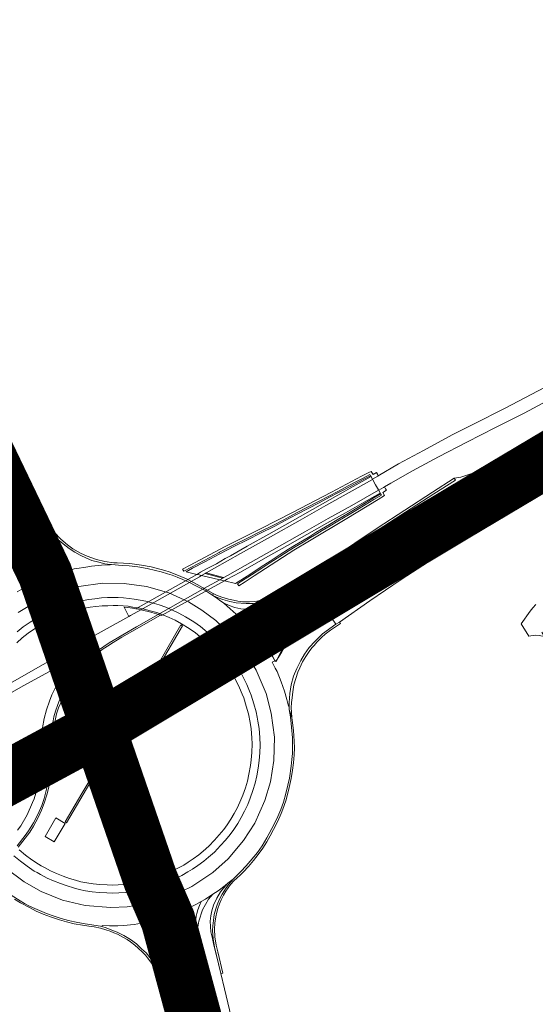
# Model space of a CAD drawing. Header units: metres. Extents: x 166325 to 190320, y 381923 to 404576.
# Tile 693 of 1056: x 173819 to 173961, y 394222 to 394493. Entities that reach past the tile are written whole.
import ezdxf

# ---------------------------------------------------------------- set-up
doc = ezdxf.new("R2010")
doc.units = ezdxf.units.M
for name, color, linetype, lineweight in [('B-WE-VH-VERHARDING_ASFALT-GV', 8, 'Continuous', 18), ('B-WE-VH-VERHARDING_BETON-GV', 8, 'Continuous', 18), ('B-WE-VH-VERHARDING_BETONSTRAATSTEEN-GV', 8, 'Continuous', 18), ('B-WE-VH-VERHARDING_GESLOTEN-GV', 8, 'Continuous', 18), ('B-WE-VH-VERHARDING_N-WEG', 8, 'Continuous', 18)]:
    doc.layers.add(name, color=color, linetype=linetype, lineweight=lineweight)

msp = doc.modelspace()

# ---------------------------------------------------------------- linework, layer by layer
at = {"layer": 'B-WE-VH-VERHARDING_ASFALT-GV', "flags": 128}
for points in [[(173967.016, 394393.513), (173952.596, 394385.918), (173943.864, 394381.472), (173938.056, 394378.523), (173930.098, 394374.22), (173923.294, 394370.621), (173917.741, 394367.289), (173917.569, 394367.186), (173916.176, 394366.35), (173916.269, 394366.18), (173916.989, 394364.862), (173917.751, 394363.467), (173917.822, 394363.338), (173917.87, 394363.365), (173919.127, 394364.092), (173919.404, 394364.252), (173921.154, 394365.265), (173927.112, 394368.667), (173934.298, 394372.532), (173941.995, 394376.517), (173949.943, 394380.543), (173957.767, 394384.511), (173967.999, 394389.989)], [(173962.475, 394377.171), (173957.154, 394373.657), (173957.293, 394373.516), (173954.751, 394371.899), (173956.577, 394369.029), (173957.382, 394367.764), (173957.603, 394367.417), (173958.11, 394367.748), (173959.03, 394368.349), (173964.476, 394371.795)], [(173964.476, 394371.795), (173959.03, 394368.349), (173958.11, 394367.748), (173957.603, 394367.417), (173958.743, 394365.632), (173960.457, 394362.951), (173960.681, 394362.601), (173970.037, 394368.738)], [(173818.605, 394324.473), (173820.281, 394325.811), (173822.144, 394327.134), (173823.693, 394328.039), (173825.221, 394328.874), (173826.936, 394329.746), (173828.584, 394330.503), (173830.152, 394331.16), (173830.047, 394331.441), (173828.765, 394334.852), (173823.879, 394332.75), (173818.932, 394329.748)], [(173818.642, 394265.645), (173820.81, 394268.559), (173821.744, 394269.814), (173823.06, 394272.02), (173824.27, 394274.309), (173825.362, 394276.805), (173825.991, 394278.661), (173826.664, 394281.249), (173827.175, 394284.037), (173827.444, 394286.534), (173827.614, 394290.443), (173827.787, 394294.662), (173827.905, 394296.836), (173828.168, 394298.438), (173828.504, 394300.003), (173828.704, 394301.115), (173829.152, 394302.672), (173829.81, 394304.54), (173830.543, 394306.396), (173831.137, 394307.749), (173832.168, 394309.668), (173833.211, 394311.287), (173834.145, 394312.656), (173835.045, 394313.873), (173836.049, 394315.039), (173837.325, 394316.383), (173839.363, 394318.186), (173840.632, 394319.212), (173843.859, 394321.47), (173851.386, 394325.82), (173857.314, 394329.247), (173856.821, 394329.428), (173854.944, 394329.947), (173853.352, 394330.359), (173852.594, 394330.527), (173849.73, 394328.937), (173849.306, 394328.701), (173834.864, 394320.712), (173816.634, 394310.246)], [(173811.984, 394304.962), (173820.299, 394309.626), (173830.494, 394315.179), (173830.906, 394315.364), (173831.318, 394315.281), (173831.733, 394315.046), (173831.891, 394314.846), (173831.997, 394314.427), (173831.945, 394313.998), (173831.784, 394313.702), (173829.369, 394309.677), (173828.15, 394307.186), (173827.471, 394305.373), (173826.698, 394303.044), (173826.064, 394300.673), (173825.596, 394298.129), (173825.32, 394295.71), (173825.216, 394293.303), (173825.143, 394289.736), (173825.113, 394287.562), (173824.865, 394285.515), (173824.435, 394282.726), (173823.775, 394280.181), (173823.257, 394278.631), (173822.823, 394277.549), (173821.325, 394274.165), (173819.586, 394271.199), (173818.7, 394269.978)], [(173815.541, 394259.584), (173820.517, 394255.782), (173825.199, 394253.145), (173831.066, 394250.806), (173837.253, 394249.318), (173844.328, 394248.716), (173848.834, 394248.94), (173854.985, 394249.966), (173857.518, 394250.785), (173856.44, 394254.23), (173856.35, 394254.517), (173855.258, 394254.194), (173853.689, 394253.791), (173851.74, 394253.401), (173849.739, 394253.051), (173848.305, 394252.886), (173846.473, 394252.785), (173844.775, 394252.704), (173843.208, 394252.734), (173841.092, 394252.856), (173839.157, 394253.065), (173837.337, 394253.34), (173835.595, 394253.698), (173834.042, 394254.127), (173832.315, 394254.663), (173830.477, 394255.297), (173828.584, 394256.061), (173826.848, 394256.795), (173825.028, 394257.779), (173824.076, 394258.331), (173823.316, 394258.772), (173821.342, 394260.074), (173819.561, 394261.433), (173817.741, 394262.922)], [(173878.69, 394212.952), (173875.503, 394226.413), (173874.51, 394230.577), (173873.14, 394236.304), (173872.636, 394238.388), (173872.209, 394240.222), (173871.81, 394242.065), (173871.636, 394243.559), (173871.616, 394244.991), (173871.73, 394246.487), (173872.008, 394247.839), (173872.485, 394249.361), (173873.383, 394251.324), (173874.46, 394253.042), (173875.251, 394254.083), (173876.459, 394255.389), (173875.75, 394254.757), (173873.754, 394253.306), (173872.322, 394252.384), (173871.128, 394251.043), (173869.5, 394248.098), (173868.476, 394244.953), (173868.132, 394242.756), (173867.987, 394240.08), (173868.684, 394236.986), (173870.551, 394229.634), (173870.629, 394229.327), (173874.561, 394212.334)]]:
    msp.add_lwpolyline(points, dxfattribs=at)
for points in [[(173936.487, 394360.195), (173946.677, 394366.763), (173954.485, 394371.73), (173954.751, 394371.899), (173957.293, 394373.516), (173957.154, 394373.657), (173951.805, 394371.366), (173943.919, 394368.122), (173940.417, 394366.919), (173938.55, 394366.661), (173938.907, 394366.12), (173932.965, 394362.336), (173917.709, 394352.443), (173905.513, 394344.165), (173897.95, 394338.956), (173897.513, 394338.66), (173897.855, 394338.181), (173899.786, 394335.485), (173916.64, 394347.068)], [(173957.382, 394367.764), (173956.577, 394369.029), (173954.751, 394371.899), (173954.485, 394371.73), (173946.677, 394366.763), (173936.487, 394360.195), (173916.64, 394347.068), (173899.786, 394335.485), (173901.757, 394332.733), (173902.132, 394332.211), (173908.329, 394336.497), (173918.142, 394343.178), (173929.069, 394350.486), (173941.572, 394358.614), (173950.89, 394364.606), (173956.232, 394367.976), (173956.571, 394368.1), (173956.872, 394368.074), (173957.112, 394367.983)], [(173960.681, 394362.601), (173960.457, 394362.951), (173958.743, 394365.632), (173957.603, 394367.417), (173957.891, 394366.886), (173957.812, 394366.397), (173957.741, 394366.237), (173957.58, 394366.078), (173947.886, 394359.854), (173934.259, 394350.993), (173919.694, 394341.35), (173907.16, 394332.877), (173903.478, 394330.351), (173906.111, 394326.541), (173907.064, 394327.15), (173915.42, 394332.955), (173924.03, 394338.814), (173935.904, 394346.55), (173946.255, 394353.313), (173956.402, 394359.839)], [(173917.822, 394363.338), (173917.751, 394363.467), (173916.989, 394364.862), (173916.269, 394366.18), (173916.176, 394366.35), (173916.157, 394366.339), (173903.317, 394359.141), (173896.247, 394355.171), (173888.139, 394350.545), (173879.927, 394345.972), (173869.24, 394339.936), (173874.221, 394338.751), (173881.202, 394342.687), (173888.51, 394346.838), (173897.526, 394351.886), (173903.978, 394355.546), (173910.5, 394359.165)], [(173828.765, 394334.852), (173830.047, 394331.441), (173830.152, 394331.16), (173832.067, 394331.811), (173833.417, 394332.251), (173835.051, 394332.684), (173836.745, 394333.087), (173838.328, 394333.368), (173839.94, 394333.558), (173841.733, 394333.773), (173843.386, 394333.842), (173844.955, 394333.901), (173846.322, 394333.869), (173847.818, 394333.812), (173849.353, 394333.655), (173850.681, 394333.452), (173852.36, 394333.189), (173853.946, 394332.84), (173855.703, 394332.385), (173857.604, 394331.857), (173859.388, 394331.2), (173861.242, 394330.415), (173863.005, 394329.593), (173864.852, 394328.58), (173867.086, 394327.186), (173868.925, 394325.885), (173870.788, 394324.335), (173872.313, 394322.969), (173873.884, 394321.403), (173875.379, 394319.754), (173876.673, 394318.186), (173877.854, 394316.575), (173878.951, 394315.002), (173879.761, 394313.623), (173880.055, 394313.124), (173880.866, 394311.641), (173881.646, 394309.977), (173882.389, 394308.168), (173882.853, 394307.058), (173883.588, 394304.697), (173884.216, 394302.447), (173884.486, 394301.048), (173884.708, 394299.898), (173885.025, 394297.875), (173885.244, 394295.447), (173885.282, 394293.311), (173885.223, 394291.246), (173885.069, 394289.105), (173884.796, 394287.01), (173884.388, 394284.922), (173883.929, 394282.877), (173883.342, 394280.887), (173882.595, 394278.813), (173881.884, 394277.03), (173881.051, 394275.224), (173880.122, 394273.448), (173879.15, 394271.86), (173878.072, 394270.164), (173877.032, 394268.801), (173875.757, 394267.226), (173874.384, 394265.736), (173872.761, 394263.991), (173871.11, 394262.544), (173869.832, 394261.475), (173868.224, 394260.271), (173866.735, 394259.289), (173865.42, 394258.516), (173863.778, 394257.578), (173861.875, 394256.635), (173860.376, 394255.97), (173858.611, 394255.263), (173856.915, 394254.683), (173856.35, 394254.517), (173856.44, 394254.23), (173857.518, 394250.785), (173861.248, 394251.991), (173866.539, 394254.546), (173872.355, 394258.38), (173876.536, 394262.144), (173880.75, 394267.132), (173883.869, 394271.878), (173886.618, 394278.134), (173888.135, 394283.242), (173889.094, 394289.133), (173889.244, 394295.484), (173888.36, 394302.156), (173886.925, 394307.518), (173884.192, 394313.894), (173881.391, 394318.568), (173876.916, 394323.986), (173873.166, 394327.553), (173869.265, 394330.452), (173865.614, 394332.733), (173860.22, 394335.133), (173854.106, 394336.945), (173848.026, 394337.751), (173842.058, 394337.793), (173835.54, 394336.923), (173829.972, 394335.371)], [(173874.221, 394338.751), (173869.24, 394339.936), (173868.646, 394339.601), (173852.594, 394330.527), (173853.352, 394330.359), (173854.944, 394329.947), (173856.821, 394329.428), (173857.314, 394329.247), (173870.871, 394336.87)], [(173902.132, 394332.211), (173901.757, 394332.733), (173899.786, 394335.485), (173891.592, 394329.607), (173890.532, 394328.868), (173889.518, 394328.288), (173888.324, 394327.717), (173886.672, 394327.12), (173884.872, 394326.747), (173883.158, 394326.641), (173881.661, 394326.629), (173881.179, 394326.666), (173882.205, 394325.512), (173883.728, 394323.69), (173883.971, 394323.445), (173885.174, 394321.804), (173885.772, 394322.217), (173885.734, 394322.49), (173885.819, 394322.75), (173885.95, 394322.89), (173886.203, 394322.971), (173886.997, 394323.13), (173887.959, 394323.374), (173889.025, 394323.724), (173889.785, 394324.015), (173890.274, 394324.215), (173890.955, 394324.54), (173891.932, 394325.126), (173893.196, 394325.97), (173894.519, 394326.875), (173897.949, 394329.318)], [(173906.111, 394326.541), (173903.478, 394330.351), (173900.582, 394328.363), (173897.322, 394326.062), (173895.658, 394324.657), (173894.406, 394323.316), (173892.986, 394321.68), (173891.855, 394320.034), (173891.148, 394318.826), (173890.289, 394317.295), (173889.881, 394316.581), (173889.758, 394316.431), (173889.676, 394316.377), (173889.576, 394316.354), (173889.464, 394316.388), (173889.305, 394316.513), (173888.596, 394316.135), (173889.466, 394314.445), (173889.962, 394313.53), (173891.121, 394310.736), (173891.952, 394308.143), (173892.626, 394305.914), (173893.068, 394304.085), (173893.287, 394304.09), (173893.265, 394304.997), (173893.447, 394307.486), (173893.828, 394309.926), (173894.473, 394312.285), (173895.383, 394314.376), (173896.438, 394316.576), (173897.498, 394318.349), (173898.767, 394320.142), (173900.38, 394321.938), (173901.509, 394323.014), (173902.443, 394323.884)], [(173864.026, 394326.089), (173863.563, 394326.378), (173857.568, 394316.065), (173853.497, 394309.159), (173850.347, 394303.663), (173845.906, 394296.259), (173841.425, 394288.487), (173836.342, 394280.057), (173831.744, 394272.243), (173832.126, 394271.976), (173834.869, 394276.694), (173841.345, 394287.609), (173846.227, 394295.862), (173851.377, 394304.668), (173856.851, 394313.969)], [(173870.551, 394229.634), (173867.295, 394228.844), (173866.738, 394228.665), (173867.801, 394224.345), (173870.801, 394210.492), (173871.415, 394210.619), (173874.773, 394211.314), (173874.561, 394212.334), (173870.629, 394229.327)], [(173863.835, 394227.97), (173862.811, 394227.719), (173859.761, 394226.97), (173859.342, 394226.867), (173858.885, 394226.674), (173859.501, 394225.435), (173859.925, 394224.175), (173860.928, 394220.265), (173863.504, 394208.934), (173863.91, 394209.021), (173866.947, 394209.669), (173867.949, 394209.883), (173867.375, 394212.647)]]:
    msp.add_lwpolyline(points, close=True, dxfattribs=at)
at = {"layer": 'B-WE-VH-VERHARDING_BETON-GV', "flags": 128}
for points in [[(173817.642, 394373.189), (173813.616, 394371.36), (173819.053, 394359.308), (173819.6, 394357.971), (173820.473, 394358.335), (173823.289, 394359.509), (173823.77, 394359.709), (173819.572, 394368.925)], [(173915.754, 394367.089), (173915.669, 394367.228), (173915.609, 394367.325), (173913.72, 394366.343), (173911.174, 394365.002), (173908.601, 394363.656), (173906.781, 394362.688), (173904.33, 394361.414), (173901.486, 394359.919), (173898.519, 394358.37), (173895.506, 394356.777), (173891.994, 394354.906), (173889.331, 394353.51), (173885.424, 394351.571), (173881.802, 394349.757), (173878.103, 394347.896), (173874.247, 394345.911), (173870.094, 394343.691), (173866.763, 394341.913), (173864.964, 394340.954), (173867.949, 394340.244), (173868.066, 394340.313), (173868.948, 394340.837), (173870.792, 394341.863), (173873.328, 394343.178), (173875.741, 394344.564), (173877.161, 394345.375), (173881.712, 394347.976), (173887.669, 394351.323), (173893.503, 394354.605), (173902.38, 394359.635), (173908.753, 394363.215), (173910.021, 394363.927)], [(173916.157, 394366.339), (173915.754, 394367.089), (173910.021, 394363.927), (173908.753, 394363.215), (173902.38, 394359.635), (173893.503, 394354.605), (173887.669, 394351.323), (173881.712, 394347.976), (173877.161, 394345.375), (173875.741, 394344.564), (173873.328, 394343.178), (173870.792, 394341.863), (173868.948, 394340.837), (173868.066, 394340.313), (173867.949, 394340.244), (173868.165, 394340.192), (173869.24, 394339.936), (173879.927, 394345.972), (173888.139, 394350.545), (173896.247, 394355.171), (173903.317, 394359.141)], [(173918.265, 394362.507), (173917.87, 394363.365), (173917.822, 394363.338), (173910.5, 394359.165), (173903.978, 394355.546), (173897.526, 394351.886), (173888.51, 394346.838), (173881.202, 394342.687), (173874.221, 394338.751), (173875.513, 394338.444), (173876.27, 394338.914), (173879.708, 394340.772), (173881.229, 394341.594), (173886.746, 394344.738), (173892.801, 394348.173), (173898.149, 394351.179), (173903.643, 394354.279), (173908.691, 394357.103), (173913.245, 394359.672)], [(173918.372, 394362.361), (173918.265, 394362.507), (173913.245, 394359.672), (173908.691, 394357.103), (173903.643, 394354.279), (173898.149, 394351.179), (173892.801, 394348.173), (173886.746, 394344.738), (173881.229, 394341.594), (173879.708, 394340.772), (173876.27, 394338.914), (173875.513, 394338.444), (173878.513, 394337.73), (173879.977, 394338.661), (173882.715, 394340.42), (173885.574, 394342.27), (173888.058, 394343.878), (173890.534, 394345.511), (173893.068, 394347.156), (173894.717, 394348.124), (173896.93, 394349.46), (173898.909, 394350.66), (173900.634, 394351.697), (173902.16, 394352.611), (173904.317, 394353.916), (173906.46, 394355.223), (173909.526, 394357.05), (173911.811, 394358.419), (173913.969, 394359.706), (173916.304, 394361.123)], [(173823.77, 394359.709), (173823.289, 394359.509), (173820.473, 394358.335), (173819.6, 394357.971), (173821.729, 394352.772), (173822.413, 394351.35), (173822.911, 394350.387), (173823.393, 394349.639), (173824.026, 394348.725), (173824.975, 394347.324), (173826.293, 394345.797), (173827.579, 394344.43), (173828.649, 394343.519), (173830.033, 394342.508), (173830.358, 394342.283), (173830.476, 394342.18), (173830.539, 394342.011), (173830.524, 394341.756), (173830.437, 394341.611), (173830.306, 394341.5), (173830.528, 394340.712), (173831.469, 394340.977), (173834.272, 394341.75), (173834.965, 394341.842), (173837.46, 394342.245), (173839.007, 394342.497), (173841.738, 394342.722), (173844.14, 394342.829), (173844.159, 394342.966), (173842.657, 394343.173), (173841.001, 394343.587), (173839.136, 394344.068), (173837.67, 394344.71), (173835.908, 394345.497), (173834.453, 394346.347), (173832.852, 394347.368), (173831.211, 394348.627), (173829.817, 394349.821), (173828.714, 394351.03), (173827.716, 394352.258), (173826.83, 394353.458), (173826.032, 394354.761), (173825.677, 394355.327)], [(173893.309, 394303.14), (173893.287, 394304.09), (173893.068, 394304.085), (173892.626, 394305.914), (173891.952, 394308.143), (173891.121, 394310.736), (173889.962, 394313.53), (173889.466, 394314.445), (173888.596, 394316.135), (173889.305, 394316.513), (173889.134, 394316.841), (173888.403, 394318.153), (173887.586, 394319.581), (173886.722, 394320.968), (173885.914, 394322.051), (173885.772, 394322.217), (173885.174, 394321.804), (173883.971, 394323.445), (173883.728, 394323.69), (173882.205, 394325.512), (173881.179, 394326.666), (173880.835, 394327.053), (173880.321, 394327.633), (173878.696, 394329.287), (173877.086, 394330.751), (173875.214, 394332.404), (173874.271, 394333.049), (173873.557, 394333.573), (173872.319, 394334.48), (173870.356, 394335.686), (173867.653, 394337.103), (173865.739, 394338.114), (173864.084, 394338.872), (173862.543, 394339.478), (173861.129, 394339.982), (173859.905, 394340.42), (173858.137, 394340.942), (173856.571, 394341.348), (173854.253, 394341.821), (173851.703, 394342.28), (173849.375, 394342.582), (173847.464, 394342.71), (173844.509, 394342.918), (173844.159, 394342.966), (173844.14, 394342.829), (173841.738, 394342.722), (173839.007, 394342.497), (173837.46, 394342.245), (173834.965, 394341.842), (173834.272, 394341.75), (173831.469, 394340.977), (173830.528, 394340.712), (173830.306, 394341.5), (173826.735, 394340.258), (173826.796, 394340.095), (173827.17, 394339.1), (173828.625, 394335.226), (173828.765, 394334.852), (173829.972, 394335.371), (173835.54, 394336.923), (173842.058, 394337.793), (173848.026, 394337.751), (173854.106, 394336.945), (173860.22, 394335.133), (173865.614, 394332.733), (173869.265, 394330.452), (173873.166, 394327.553), (173876.916, 394323.986), (173881.391, 394318.568), (173884.192, 394313.894), (173886.925, 394307.518), (173888.36, 394302.156), (173889.244, 394295.484), (173889.094, 394289.133), (173888.135, 394283.242), (173886.618, 394278.134), (173883.869, 394271.878), (173880.75, 394267.132), (173876.536, 394262.144), (173872.355, 394258.38), (173866.539, 394254.546), (173861.248, 394251.991), (173857.518, 394250.785), (173857.638, 394250.403), (173858.874, 394246.451), (173859.218, 394245.351), (173859.272, 394245.18), (173861.025, 394245.781), (173862.831, 394246.416), (173862.56, 394247.168), (173864.67, 394248.03), (173865.555, 394248.478), (173867.664, 394249.559), (173869.159, 394250.423), (173870.296, 394251.081), (173872.322, 394252.384), (173873.754, 394253.306), (173875.75, 394254.757), (173876.459, 394255.389), (173877.864, 394256.518), (173878.906, 394257.519), (173879.989, 394258.629), (173881.47, 394260.232), (173882.56, 394261.514), (173884.577, 394263.84), (173885.848, 394265.711), (173887.158, 394267.854), (173889.15, 394271.605), (173890.173, 394273.755), (173891.022, 394275.694), (173891.698, 394277.662), (173892.39, 394280.054), (173892.92, 394282.317), (173893.331, 394284.24), (173893.796, 394287.567), (173894.039, 394289.41), (173894.191, 394291.057), (173894.219, 394292.797), (173894.225, 394295.354), (173893.956, 394298.264), (173893.61, 394301.091)], [(173868.646, 394339.601), (173869.24, 394339.936), (173868.165, 394340.192), (173867.949, 394340.244), (173851.146, 394330.798), (173851.888, 394330.682), (173852.594, 394330.527)], [(173874.221, 394338.751), (173870.871, 394336.87), (173857.314, 394329.247), (173857.944, 394329.014), (173858.2, 394328.92), (173875.513, 394338.444)], [(173899.786, 394335.485), (173897.855, 394338.181), (173897.513, 394338.66), (173893.69, 394336.074), (173890.469, 394333.728), (173887.649, 394331.885), (173885.845, 394331.078), (173884.111, 394330.651), (173882.253, 394330.645), (173879.998, 394330.808), (173878.325, 394331.116), (173876.812, 394331.647), (173875.288, 394332.386), (173874.271, 394333.049), (173875.214, 394332.404), (173877.086, 394330.751), (173878.696, 394329.287), (173880.321, 394327.633), (173880.835, 394327.053), (173881.179, 394326.666), (173881.661, 394326.629), (173883.158, 394326.641), (173884.872, 394326.747), (173886.672, 394327.12), (173888.324, 394327.717), (173889.518, 394328.288), (173890.532, 394328.868), (173891.592, 394329.607)], [(173893.69, 394336.074), (173891.995, 394335.126), (173890.32, 394334.214), (173888.081, 394333.374), (173886.58, 394332.844), (173884.728, 394332.399), (173883.266, 394332.278), (173881.489, 394332.213), (173880.118, 394332.293), (173878.707, 394332.467), (173877.024, 394332.785), (173875.102, 394333.331), (173873.822, 394333.779), (173873.123, 394334.105), (173872.319, 394334.48), (173873.557, 394333.573), (173874.271, 394333.049), (173875.288, 394332.386), (173876.812, 394331.647), (173878.325, 394331.116), (173879.998, 394330.808), (173882.253, 394330.645), (173884.111, 394330.651), (173885.845, 394331.078), (173887.649, 394331.885), (173890.469, 394333.728)], [(173830.152, 394331.16), (173830.926, 394329.099), (173832.761, 394329.724), (173834.039, 394330.14), (173835.587, 394330.55), (173837.193, 394330.932), (173838.65, 394331.191), (173840.2, 394331.373), (173841.91, 394331.579), (173843.473, 394331.644), (173844.97, 394331.7), (173846.254, 394331.67), (173847.664, 394331.616), (173849.074, 394331.472), (173850.345, 394331.278), (173851.953, 394331.026), (173853.434, 394330.7), (173855.133, 394330.26), (173856.928, 394329.762), (173858.579, 394329.154), (173860.348, 394328.405), (173862.01, 394327.63), (173863.74, 394326.68), (173865.867, 394325.353), (173867.584, 394324.139), (173869.349, 394322.67), (173870.801, 394321.369), (173872.292, 394319.884), (173873.715, 394318.315), (173874.936, 394316.834), (173876.064, 394315.295), (173877.098, 394313.813), (173877.865, 394312.509), (173878.141, 394312.039), (173878.902, 394310.646), (173879.631, 394309.091), (173880.357, 394307.325), (173880.784, 394306.305), (173881.478, 394304.074), (173882.072, 394301.942), (173882.541, 394299.519), (173882.82, 394297.801), (173883.046, 394295.325), (173883.091, 394293.661), (173883.025, 394291.356), (173882.879, 394289.326), (173882.675, 394287.754), (173882.232, 394285.363), (173881.798, 394283.429), (173881.25, 394281.571), (173880.538, 394279.594), (173880.019, 394278.304), (173879.07, 394276.184), (173878.207, 394274.533), (173877.283, 394273.025), (173876.266, 394271.424), (173875.302, 394270.16), (173874.092, 394268.665), (173872.77, 394267.231), (173871.227, 394265.572), (173869.678, 394264.215), (173868.466, 394263.2), (173866.958, 394262.072), (173865.571, 394261.157), (173864.317, 394260.419), (173862.743, 394259.521), (173860.94, 394258.627), (173859.52, 394257.997), (173857.845, 394257.326), (173856.248, 394256.78), (173855.693, 394256.617), (173856.35, 394254.517), (173856.915, 394254.683), (173858.611, 394255.263), (173860.376, 394255.97), (173861.875, 394256.635), (173863.778, 394257.578), (173865.42, 394258.516), (173866.735, 394259.289), (173868.224, 394260.271), (173869.832, 394261.475), (173871.11, 394262.544), (173872.761, 394263.991), (173874.384, 394265.736), (173875.757, 394267.226), (173877.032, 394268.801), (173878.072, 394270.164), (173879.15, 394271.86), (173880.122, 394273.448), (173881.051, 394275.224), (173881.884, 394277.03), (173882.595, 394278.813), (173883.342, 394280.887), (173883.929, 394282.877), (173884.388, 394284.922), (173884.796, 394287.01), (173885.069, 394289.105), (173885.223, 394291.246), (173885.282, 394293.311), (173885.244, 394295.447), (173885.025, 394297.875), (173884.708, 394299.898), (173884.486, 394301.048), (173884.216, 394302.447), (173883.588, 394304.697), (173882.853, 394307.058), (173882.389, 394308.168), (173881.646, 394309.977), (173880.866, 394311.641), (173880.055, 394313.124), (173879.761, 394313.623), (173878.951, 394315.002), (173877.854, 394316.575), (173876.673, 394318.186), (173875.379, 394319.754), (173873.884, 394321.403), (173872.313, 394322.969), (173870.788, 394324.335), (173868.925, 394325.885), (173867.086, 394327.186), (173864.852, 394328.58), (173863.005, 394329.593), (173861.242, 394330.415), (173859.388, 394331.2), (173857.604, 394331.857), (173855.703, 394332.385), (173853.946, 394332.84), (173852.36, 394333.189), (173850.681, 394333.452), (173849.353, 394333.655), (173847.818, 394333.812), (173846.322, 394333.869), (173844.955, 394333.901), (173843.386, 394333.842), (173841.733, 394333.773), (173839.94, 394333.558), (173838.328, 394333.368), (173836.745, 394333.087), (173835.051, 394332.684), (173833.417, 394332.251), (173832.067, 394331.811)], [(173846.227, 394295.862), (173841.345, 394287.609), (173842.912, 394286.59), (173847.829, 394294.847)], [(173829.215, 394273.346), (173826.268, 394268.242), (173828.79, 394266.828), (173831.77, 394271.821)], [(173877.864, 394256.518), (173876.459, 394255.389), (173875.251, 394254.083), (173874.46, 394253.042), (173873.383, 394251.324), (173872.485, 394249.361), (173872.008, 394247.839), (173871.73, 394246.487), (173871.616, 394244.991), (173871.636, 394243.559), (173871.81, 394242.065), (173872.209, 394240.222), (173872.636, 394238.388), (173873.14, 394236.304), (173874.51, 394230.577), (173872.808, 394237.885), (173872.439, 394240.163), (173872.273, 394242.386), (173872.29, 394243.725), (173872.458, 394245.211), (173872.726, 394246.803), (173873.148, 394248.389), (173873.517, 394249.52), (173874.136, 394250.999), (173874.891, 394252.45), (173875.774, 394253.919), (173876.731, 394255.191)], [(173872.322, 394252.384), (173870.296, 394251.081), (173869.159, 394250.423), (173868.656, 394249.271), (173868.211, 394248.089), (173867.903, 394247.132), (173867.736, 394246.334), (173867.536, 394244.644), (173867.54, 394243.182), (173867.68, 394241.744), (173867.987, 394240.08), (173868.132, 394242.756), (173868.476, 394244.953), (173869.5, 394248.098), (173871.128, 394251.043)], [(173867.987, 394240.08), (173867.68, 394241.744), (173867.54, 394243.182), (173867.536, 394244.644), (173867.736, 394246.334), (173867.903, 394247.132), (173868.211, 394248.089), (173868.656, 394249.271), (173869.159, 394250.423), (173867.664, 394249.559), (173865.555, 394248.478), (173864.67, 394248.03), (173862.56, 394247.168), (173862.831, 394246.416), (173863.044, 394246.409), (173863.165, 394246.323), (173863.284, 394246.201), (173863.386, 394245.895), (173863.359, 394245.305), (173863.304, 394244.343), (173863.377, 394243.078), (173863.407, 394241.955), (173863.766, 394240.459), (173865.161, 394235.05), (173865.217, 394234.827), (173866.738, 394228.665), (173867.295, 394228.844), (173870.551, 394229.634), (173868.684, 394236.986)], [(173855.154, 394244.102), (173854.968, 394244.955), (173854.249, 394244.798), (173851.737, 394244.284), (173850.695, 394244.092), (173847.765, 394243.836), (173846.278, 394243.684), (173843.979, 394243.687), (173841.919, 394243.79), (173841.838, 394243.523), (173843.017, 394243.165), (173844.619, 394242.559), (173846.024, 394242.014), (173847.846, 394241.071), (173849.679, 394239.958), (173851.348, 394238.754), (173852.732, 394237.422), (173854.004, 394236.254), (173855.412, 394234.516), (173856.341, 394233.124), (173857.294, 394231.521), (173858.547, 394229.069), (173859.342, 394226.867), (173859.761, 394226.97), (173862.811, 394227.719), (173863.835, 394227.97), (173863.198, 394230.727), (173862.55, 394232.567), (173862.03, 394233.947), (173861.358, 394235.342), (173860.728, 394236.511), (173859.811, 394237.935), (173859.271, 394238.766), (173858.558, 394239.663), (173857.706, 394240.647), (173856.111, 394242.319), (173855.166, 394243.18), (173854.943, 394243.438), (173854.902, 394243.55), (173854.878, 394243.695), (173854.965, 394243.921)]]:
    msp.add_lwpolyline(points, close=True, dxfattribs=at)
for points in [[(173818.931, 394352.304), (173821.931, 394345.103), (173822.45, 394343.712), (173822.618, 394342.853), (173822.832, 394342.014), (173822.943, 394341.033), (173822.944, 394340.277), (173822.908, 394339.594), (173823.008, 394339.237), (173823.077, 394339.107), (173823.168, 394339.043), (173823.752, 394339.287), (173825.55, 394340.122), (173826.981, 394340.663), (173828.309, 394341.121), (173829.936, 394341.685), (173830.099, 394341.736), (173830.17, 394341.821), (173830.181, 394341.914), (173830.099, 394342.014), (173829.794, 394342.192), (173829.049, 394342.777), (173827.96, 394343.591), (173826.243, 394345.248), (173824.903, 394346.941), (173823.786, 394348.28), (173823.202, 394349.291), (173822.361, 394350.792), (173821.292, 394353.039), (173819.564, 394356.993), (173815.158, 394367.151)], [(173818.656, 394335.426), (173821.184, 394336.946), (173822.064, 394337.467), (173823.039, 394337.88), (173823.602, 394338.134), (173823.311, 394338.78), (173823.07, 394338.751), (173822.877, 394338.826), (173822.721, 394338.991), (173822.654, 394339.179), (173822.59, 394339.636), (173822.618, 394340.425), (173822.568, 394341.377), (173822.422, 394342.687), (173822.173, 394343.656), (173821.46, 394345.598), (173816.837, 394356.767)], [(173818.932, 394329.748), (173823.879, 394332.75), (173828.765, 394334.852), (173828.625, 394335.226), (173827.17, 394339.1), (173826.796, 394340.095), (173826.735, 394340.258), (173824.627, 394339.403), (173823.311, 394338.78), (173823.602, 394338.134), (173823.039, 394337.88), (173822.064, 394337.467), (173821.184, 394336.946), (173818.656, 394335.426)], [(173818.52, 394321.478), (173820.015, 394322.784), (173821.605, 394324.053), (173823.338, 394325.284), (173824.776, 394326.124), (173826.247, 394326.928), (173827.893, 394327.765), (173829.469, 394328.488), (173830.926, 394329.099), (173830.152, 394331.16), (173828.584, 394330.503), (173826.936, 394329.746), (173825.221, 394328.874), (173823.693, 394328.039), (173822.144, 394327.134), (173820.281, 394325.811), (173818.605, 394324.473)], [(173817.741, 394262.922), (173819.561, 394261.433), (173821.342, 394260.074), (173823.316, 394258.772), (173824.076, 394258.331), (173825.028, 394257.779), (173826.848, 394256.795), (173828.584, 394256.061), (173830.477, 394255.297), (173832.315, 394254.663), (173834.042, 394254.127), (173835.595, 394253.698), (173837.337, 394253.34), (173839.157, 394253.065), (173841.092, 394252.856), (173843.208, 394252.734), (173844.775, 394252.704), (173846.473, 394252.785), (173848.305, 394252.886), (173849.739, 394253.051), (173851.74, 394253.401), (173853.689, 394253.791), (173855.258, 394254.194), (173856.35, 394254.517), (173855.693, 394256.617), (173854.673, 394256.316), (173853.199, 394255.937), (173851.334, 394255.564), (173849.423, 394255.229), (173848.119, 394255.079), (173846.359, 394254.982), (173844.743, 394254.905), (173843.293, 394254.933), (173841.273, 394255.049), (173839.439, 394255.247), (173837.723, 394255.506), (173836.11, 394255.839), (173834.661, 394256.238), (173833.001, 394256.754), (173831.248, 394257.359), (173829.424, 394258.094), (173827.802, 394258.781), (173826.103, 394259.698), (173825.177, 394260.236), (173824.474, 394260.644), (173822.616, 394261.868), (173820.926, 394263.16), (173819.193, 394264.577)], [(173816.977, 394252.146), (173819.427, 394250.564), (173820.62, 394249.837), (173822.013, 394249.151), (173823.469, 394248.503), (173824.735, 394247.95), (173826.621, 394247.116), (173828.772, 394246.387), (173830.691, 394245.734), (173832.72, 394245.208), (173834.351, 394244.85), (173836.76, 394244.338), (173839.655, 394243.896), (173841.462, 394243.637), (173841.838, 394243.523), (173841.919, 394243.79), (173843.979, 394243.687), (173846.278, 394243.684), (173847.765, 394243.836), (173850.695, 394244.092), (173851.737, 394244.284), (173854.249, 394244.798), (173854.968, 394244.955), (173855.154, 394244.102), (173856.77, 394244.495), (173859.272, 394245.18), (173859.218, 394245.351), (173858.874, 394246.451), (173857.638, 394250.403), (173857.518, 394250.785), (173854.985, 394249.966), (173848.834, 394248.94), (173844.328, 394248.716), (173837.253, 394249.318), (173831.066, 394250.806), (173825.199, 394253.145), (173820.517, 394255.782), (173815.541, 394259.584)], [(173870.695, 394210.436), (173867.707, 394223.578), (173866.3, 394229.402), (173864.95, 394234.825), (173863.64, 394239.917), (173863.341, 394241.1), (173863.119, 394242.425), (173863.047, 394243.765), (173863.062, 394244.875), (173863.133, 394245.576), (173863.15, 394245.848), (173863.072, 394246.003), (173862.901, 394246.118), (173862.67, 394246.108), (173862.163, 394245.852), (173860.798, 394245.455), (173859.304, 394244.927), (173857.11, 394244.415), (173855.471, 394243.985), (173855.184, 394243.901), (173855.116, 394243.797), (173855.118, 394243.638), (173855.216, 394243.483), (173855.688, 394243.127), (173856.583, 394242.268), (173857.391, 394241.451), (173858.438, 394240.257), (173859.072, 394239.328), (173860.115, 394237.956), (173860.722, 394237), (173861.439, 394235.785), (173861.94, 394234.789), (173862.313, 394233.869), (173862.636, 394233.094), (173862.864, 394232.432), (173863.306, 394231.111), (173864.942, 394224.279), (173869.153, 394205.255)]]:
    msp.add_lwpolyline(points, dxfattribs=at)
at = {"layer": 'B-WE-VH-VERHARDING_BETONSTRAATSTEEN-GV', "flags": 128}
for points in [[(173915.13, 394368.187), (173914.59, 394367.923), (173913.114, 394367.19), (173904.847, 394362.829), (173894.224, 394357.277), (173885.358, 394352.711), (173875.55, 394347.798), (173866.089, 394342.74), (173864.02, 394341.634), (173864.371, 394341.094), (173866.506, 394342.228), (173869.91, 394344.035), (173874.066, 394346.256), (173874.137, 394346.293), (173877.927, 394348.244), (173881.627, 394350.106), (173885.25, 394351.92), (173889.153, 394353.857), (173891.812, 394355.25), (173895.323, 394357.122), (173898.337, 394358.715), (173901.305, 394360.265), (173904.15, 394361.759), (173906.6, 394363.033), (173908.419, 394364.001), (173910.992, 394365.347), (173913.539, 394366.688), (173915.429, 394367.671), (173915.609, 394367.325), (173915.669, 394367.228), (173915.754, 394367.089), (173916.157, 394366.339), (173916.176, 394366.35), (173917.569, 394367.186), (173917.741, 394367.289), (173917.503, 394367.717), (173917.237, 394368.194), (173916.293, 394367.661), (173915.771, 394368.5)], [(173922.199, 394345.744), (173909.292, 394336.99), (173897.52, 394328.903), (173896.188, 394327.922), (173892.801, 394325.53), (173891.348, 394324.589), (173890.484, 394324.113), (173890.192, 394323.971), (173889.561, 394323.698), (173888.757, 394323.455), (173887.954, 394323.195), (173887.389, 394323.041), (173886.074, 394322.741), (173885.96, 394322.638), (173885.924, 394322.55), (173885.942, 394322.278), (173886.062, 394322.05), (173886.681, 394321.192), (173887.388, 394320.147), (173888.124, 394318.915), (173888.797, 394317.702), (173889.442, 394316.447), (173889.521, 394316.445), (173889.628, 394316.493), (173889.745, 394316.582), (173889.876, 394316.759), (173890.277, 394317.513), (173890.863, 394318.649), (173891.812, 394320.153), (173892.359, 394321.006), (173892.674, 394321.437), (173893.516, 394322.488), (173894.63, 394323.757), (173895.606, 394324.755), (173896.747, 394325.767), (173898.42, 394327.009), (173903.862, 394330.819), (173911.227, 394335.836), (173919.48, 394341.381), (173927.18, 394346.534), (173938.234, 394353.814), (173951.584, 394362.431), (173957.552, 394366.224), (173957.643, 394366.346), (173957.687, 394366.424), (173957.739, 394366.769), (173957.707, 394366.958), (173957.26, 394367.677), (173957.052, 394367.833), (173956.736, 394367.929), (173956.387, 394367.851), (173948.617, 394362.98), (173935.465, 394354.469)], [(173917.709, 394352.443), (173932.965, 394362.336), (173938.907, 394366.12), (173938.55, 394366.661), (173932.644, 394362.828), (173917.401, 394352.948), (173905.147, 394344.65), (173895.599, 394337.959), (173893.693, 394336.552), (173892.628, 394335.918), (173891.028, 394335.124), (173889.633, 394334.486), (173888.253, 394333.89), (173886.835, 394333.434), (173885.369, 394333.069), (173883.887, 394332.785), (173882.423, 394332.675), (173880.481, 394332.716), (173879.21, 394332.905), (173878.021, 394333.127), (173876.599, 394333.402), (173874.765, 394333.953), (173873.285, 394334.526), (173872.391, 394334.946), (173872.319, 394334.48), (173873.123, 394334.105), (173873.822, 394333.779), (173875.102, 394333.331), (173877.024, 394332.785), (173878.707, 394332.467), (173880.118, 394332.293), (173881.489, 394332.213), (173883.266, 394332.278), (173884.728, 394332.399), (173886.58, 394332.844), (173888.081, 394333.374), (173890.32, 394334.214), (173891.995, 394335.126), (173893.69, 394336.074), (173897.513, 394338.66), (173897.95, 394338.956), (173905.513, 394344.165)], [(173919.404, 394364.252), (173919.127, 394364.092), (173917.87, 394363.365), (173918.265, 394362.507), (173918.372, 394362.361), (173918.572, 394362.026), (173916.505, 394360.789), (173914.171, 394359.371), (173912.011, 394358.084), (173909.726, 394356.716), (173906.661, 394354.889), (173904.52, 394353.583), (173902.361, 394352.277), (173900.834, 394351.362), (173899.11, 394350.326), (173897.132, 394349.126), (173894.917, 394347.789), (173893.273, 394346.824), (173890.747, 394345.185), (173888.271, 394343.551), (173885.786, 394341.943), (173882.926, 394340.092), (173880.189, 394338.332), (173879.11, 394337.641), (173879.455, 394337.13), (173881.199, 394338.207), (173883.708, 394339.834), (173894.586, 394346.884), (173898.886, 394349.438), (173909.137, 394355.614), (173917.673, 394360.78), (173919.417, 394361.862), (173918.953, 394362.703), (173919.946, 394363.332), (173919.696, 394363.757)], [(173845.126, 394343.448), (173842.658, 394343.754), (173840.389, 394344.296), (173837.794, 394345.197), (173835.971, 394346.056), (173833.899, 394347.241), (173832.442, 394348.323), (173830.631, 394349.889), (173828.784, 394351.788), (173827.44, 394353.558), (173826.567, 394354.901), (173826.184, 394355.568), (173825.802, 394356.235), (173824.161, 394359.888), (173823.77, 394359.709), (173825.677, 394355.327), (173826.032, 394354.761), (173826.83, 394353.458), (173827.716, 394352.258), (173828.714, 394351.03), (173829.817, 394349.821), (173831.211, 394348.627), (173832.852, 394347.368), (173834.453, 394346.347), (173835.908, 394345.497), (173837.67, 394344.71), (173839.136, 394344.068), (173841.001, 394343.587), (173842.657, 394343.173), (173844.159, 394342.966), (173844.509, 394342.918), (173847.464, 394342.71), (173849.375, 394342.582), (173851.703, 394342.28), (173854.253, 394341.821), (173856.571, 394341.348), (173858.137, 394340.942), (173859.905, 394340.42), (173861.129, 394339.982), (173862.543, 394339.478), (173864.084, 394338.872), (173865.739, 394338.114), (173867.653, 394337.103), (173870.356, 394335.686), (173872.319, 394334.48), (173872.391, 394334.946), (173870.297, 394336.213), (173867.237, 394337.922), (173865.047, 394339.057), (173861.97, 394340.334), (173860.356, 394340.895), (173859.099, 394341.32), (173855.348, 394342.302), (173852.695, 394342.803), (173849.553, 394343.184), (173846.095, 394343.394)], [(173847.982, 394331.232), (173849.306, 394328.701), (173849.73, 394328.937), (173852.594, 394330.527), (173851.888, 394330.682), (173851.146, 394330.798), (173850.291, 394330.932), (173849.03, 394331.124)], [(173907.064, 394327.15), (173906.111, 394326.541), (173902.443, 394323.884), (173901.509, 394323.014), (173900.38, 394321.938), (173898.767, 394320.142), (173897.498, 394318.349), (173896.438, 394316.576), (173895.383, 394314.376), (173894.473, 394312.285), (173893.828, 394309.926), (173893.447, 394307.486), (173893.265, 394304.997), (173893.287, 394304.09), (173893.309, 394303.14), (173894.044, 394300.898), (173893.914, 394302.377), (173893.807, 394303.617), (173893.883, 394305.031), (173894.051, 394306.358), (173894.245, 394307.977), (173894.584, 394309.888), (173895.069, 394311.682), (173895.661, 394313.36), (173896.196, 394314.59), (173896.972, 394316.211), (173897.826, 394317.646), (173898.783, 394319.014), (173899.528, 394320.063), (173900.103, 394320.739), (173900.84, 394321.599), (173901.621, 394322.386), (173902.124, 394322.871), (173903.168, 394323.79), (173904.631, 394324.915), (173907.334, 394326.723)], [(173894.044, 394300.898), (173893.309, 394303.14), (173893.61, 394301.091), (173893.956, 394298.264), (173894.225, 394295.354), (173894.219, 394292.797), (173894.191, 394291.057), (173894.039, 394289.41), (173893.796, 394287.567), (173893.331, 394284.24), (173892.92, 394282.317), (173892.39, 394280.054), (173891.698, 394277.662), (173891.022, 394275.694), (173890.173, 394273.755), (173889.15, 394271.605), (173887.158, 394267.854), (173885.848, 394265.711), (173884.577, 394263.84), (173882.56, 394261.514), (173881.47, 394260.232), (173879.989, 394258.629), (173878.906, 394257.519), (173877.864, 394256.518), (173876.731, 394255.191), (173875.774, 394253.919), (173874.891, 394252.45), (173874.136, 394250.999), (173873.517, 394249.52), (173873.148, 394248.389), (173872.726, 394246.803), (173872.458, 394245.211), (173872.29, 394243.725), (173872.273, 394242.386), (173872.439, 394240.163), (173872.808, 394237.885), (173874.51, 394230.577), (173875.027, 394230.728), (173873.647, 394236.602), (173873.233, 394238.364), (173872.899, 394240.668), (173872.805, 394242.837), (173872.866, 394244.449), (173873.146, 394246.153), (173873.397, 394247.511), (173873.699, 394248.445), (173874.133, 394249.751), (173874.596, 394250.855), (173875.28, 394252.123), (173875.905, 394253.192), (173876.556, 394254.171), (173877.188, 394255.062), (173878.089, 394256.047), (173879.042, 394256.897), (173879.841, 394257.609), (173880.643, 394258.491), (173882.07, 394260.03), (173883.521, 394261.682), (173884.791, 394263.268), (173886.086, 394265.043), (173887.13, 394266.781), (173888.063, 394268.47), (173888.979, 394270.131), (173890.15, 394272.455), (173891.043, 394274.533), (173891.542, 394275.745), (173892.346, 394278.07), (173893.11, 394280.871), (173893.785, 394284.142), (173894.197, 394286.444), (173894.478, 394288.483), (173894.639, 394290.64), (173894.699, 394292.611), (173894.679, 394294.462), (173894.506, 394297.396), (173894.12, 394300.239)]]:
    msp.add_lwpolyline(points, close=True, dxfattribs=at)
for points in [[(173961.011, 394331.954), (173960.125, 394331.067), (173959.461, 394330.16), (173956.981, 394326.7), (173959.078, 394323.258), (173960.791, 394323.586), (173961.868, 394323.466), (173963.363, 394323.206), (173962.62, 394324.394)], [(173818.912, 394265.323), (173822.05, 394269.45), (173823.091, 394271.041), (173824.391, 394273.442), (173825.289, 394275.436), (173826.066, 394277.426), (173826.882, 394279.959), (173827.327, 394281.846), (173827.476, 394282.758), (173827.759, 394284.534), (173828.003, 394287.539), (173828.163, 394292.398), (173828.271, 394295.532), (173828.458, 394297.08), (173828.656, 394298.23), (173829.119, 394300.597), (173829.445, 394301.913), (173829.982, 394303.557), (173830.561, 394304.975), (173831.292, 394306.869), (173832.104, 394308.435), (173832.797, 394309.657), (173833.566, 394310.939), (173834.361, 394312.186), (173835.379, 394313.527), (173836.636, 394314.971), (173838.076, 394316.362), (173839.626, 394317.772), (173840.817, 394318.724), (173841.976, 394319.569), (173843.404, 394320.536), (173844.937, 394321.551), (173847.326, 394322.998), (173850.075, 394324.584), (173857.944, 394329.014), (173857.314, 394329.247), (173851.386, 394325.82), (173843.859, 394321.47), (173840.632, 394319.212), (173839.363, 394318.186), (173837.325, 394316.383), (173836.049, 394315.039), (173835.045, 394313.873), (173834.145, 394312.656), (173833.211, 394311.287), (173832.168, 394309.668), (173831.137, 394307.749), (173830.543, 394306.396), (173829.81, 394304.54), (173829.152, 394302.672), (173828.704, 394301.115), (173828.504, 394300.003), (173828.168, 394298.438), (173827.905, 394296.836), (173827.787, 394294.662), (173827.614, 394290.443), (173827.444, 394286.534), (173827.175, 394284.037), (173826.664, 394281.249), (173825.991, 394278.661), (173825.362, 394276.805), (173824.27, 394274.309), (173823.06, 394272.02), (173821.744, 394269.814), (173820.81, 394268.559), (173818.642, 394265.645)], [(173817.844, 394251.06), (173819.53, 394250.041), (173822.158, 394248.648), (173823.806, 394247.779), (173825.779, 394246.904), (173827.761, 394246.164), (173830.199, 394245.356), (173832.179, 394244.801), (173834.242, 394244.303), (173836.532, 394243.903), (173838.29, 394243.628), (173839.711, 394243.42), (173841.449, 394243.068), (173842.94, 394242.613), (173844.147, 394242.255), (173845.173, 394241.806), (173846.112, 394241.39), (173847.573, 394240.633), (173848.797, 394239.948), (173849.709, 394239.275), (173850.926, 394238.372), (173851.807, 394237.613), (173853.004, 394236.441), (173853.792, 394235.626), (173854.41, 394234.922), (173855.31, 394233.694), (173856.017, 394232.72), (173856.772, 394231.312), (173857.384, 394230.254), (173858.294, 394228.306), (173858.885, 394226.674), (173859.342, 394226.867), (173858.547, 394229.069), (173857.294, 394231.521), (173856.341, 394233.124), (173855.412, 394234.516), (173854.004, 394236.254), (173852.732, 394237.422), (173851.348, 394238.754), (173849.679, 394239.958), (173847.846, 394241.071), (173846.024, 394242.014), (173844.619, 394242.559), (173843.017, 394243.165), (173841.838, 394243.523), (173841.462, 394243.637), (173839.655, 394243.896), (173836.76, 394244.338), (173834.351, 394244.85), (173832.72, 394245.208), (173830.691, 394245.734), (173828.772, 394246.387), (173826.621, 394247.116), (173824.735, 394247.95), (173823.469, 394248.503), (173822.013, 394249.151), (173820.62, 394249.837), (173819.427, 394250.564), (173816.977, 394252.146)]]:
    msp.add_lwpolyline(points, dxfattribs=at)
at = {"layer": 'B-WE-VH-VERHARDING_GESLOTEN-GV', "flags": 128}
msp.add_lwpolyline([(173874.982, 394339.217), (173875.263, 394339.366), (173870.534, 394340.627), (173870.193, 394340.444)], close=True, dxfattribs=at)
at = {"layer": 'B-WE-VH-VERHARDING_N-WEG', "const_width": 15, "flags": 128}
for points in [[(173389.07, 394930.621), (173453.797, 394853.998), (173517.172, 394777.088), (173581.074, 394700.081), (173706.533, 394544.426), (173763.414, 394462.379), (173788.497, 394419.139), (173826.266, 394340.393), (173855.183, 394256.466), (173860.051, 394245.191), (173869.51, 394210.184), (173879.831, 394151.235), (173887.721, 394040.716), (173880.94, 393940.855), (173865.184, 393841.961), (173836.76, 393643.993), (173793.349, 393349.217), (173720.998, 392852.412)], [(173839.917, 394297.356), (173940.258, 394357.461), (174088.991, 394446.018), (174288.779, 394576.867), (174396.07, 394649.973), (174588.924, 394764.848), (174774.503, 394871.744)], [(173839.917, 394297.356), (173440.504, 394081.429), (173382.281, 394042.927)]]:
    msp.add_lwpolyline(points, dxfattribs=at)

doc.saveas('drawing.dxf')
